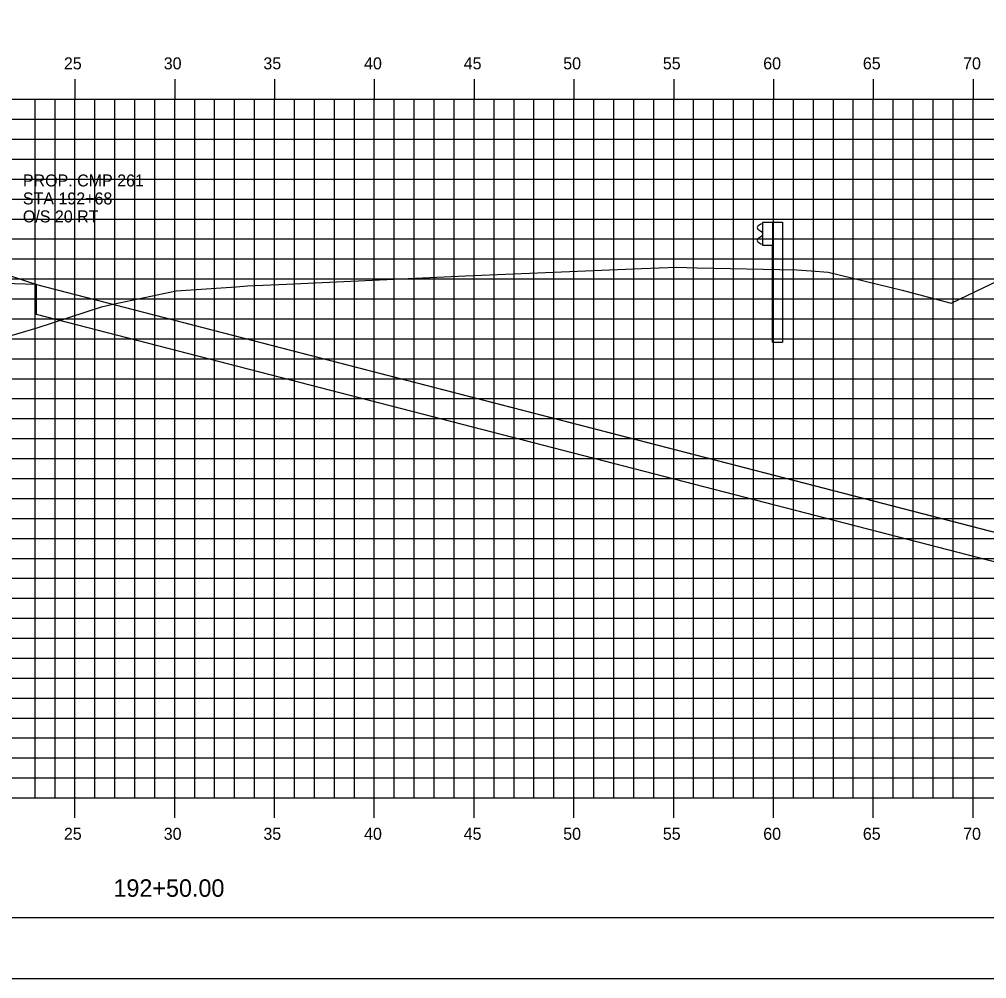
# Model space of a CAD drawing. Extents: x 850598 to 870284, y 366541 to 366651.
# Drawn here: x 862647.96 to 862696.43, y 366541.17 to 366589.23 of the extents above; entities that cross this region are included whole.
import ezdxf

# ---------------------------------------------------------------- set-up
doc = ezdxf.new("R2010")
doc.units = 0
for name, color, linetype in [('BORDER', 7, 'Continuous'), ('D_Drainage_RipRap', 7, 'Continuous'), ('D_Roadway_Centerline', 7, 'Continuous'), ('D_Roadway_SlopeLines', 7, 'Continuous'), ('D_Roadway_SubGrade', 7, 'Continuous'), ('H_V ANNOTATION', 7, 'Continuous'), ('MAJOR', 7, 'Continuous'), ('MINOR', 7, 'Continuous'), ('PLOT BOUNDARY', 7, 'Continuous'), ('S_Guardrail_Beam', 7, 'Continuous'), ('S_Roadway_Centerline', 7, 'Continuous'), ('S_Utilities_Pole_Joint', 7, 'Continuous')]:
    doc.layers.add(name, color=color, linetype=linetype)

msp = doc.modelspace()

# ---------------------------------------------------------------- linework, layer by layer
at = {"layer": 'BORDER'}
msp.add_line((862580.751, 366544.225), (862740.751, 366544.225), dxfattribs=at)
at = {"layer": 'D_Drainage_RipRap'}
msp.add_lwpolyline([(862698.045, 366563.225), (862711.395, 366559.775), (862721.257, 366557.225), (862718.257, 366554.225), (862715.257, 366554.225), (862712.257, 366556.325), (862698.907, 366559.775), (862698.045, 366561.725), (862648.83, 366574.447), (862648.83, 366575.947)], close=True, dxfattribs=at)
at = {"layer": 'D_Roadway_Centerline'}
msp.add_lwpolyline([(862599.379, 366573.685), (862600.75, 366574.142), (862604.553, 366575.41), (862610.75, 366577.476), (862614.75, 366577.716), (862625.75, 366578.046), (862636.75, 366578.31), (862640.75, 366578.086), (862642.75, 366577.974), (862648.83, 366575.947), (862698.045, 366563.225), (862711.395, 366559.775), (862721.257, 366557.225), (862725.257, 366557.225)], dxfattribs=at)
at = {"layer": 'D_Roadway_SlopeLines'}
msp.add_lwpolyline([(862648.83, 366575.947), (862721.257, 366557.225), (862721.257, 366557.225)], dxfattribs=at)
at = {"layer": 'D_Roadway_SubGrade'}
msp.add_lwpolyline([(862636.75, 366577.81), (862637.75, 366577.754), (862637.75, 366578.004), (862642.75, 366577.724), (862642.75, 366577.974), (862648.83, 366575.947), (862636.75, 366576.31)], close=True, dxfattribs=at)
at = {"layer": 'MAJOR'}
for p, q in [((862650.75, 366586.227), (862650.75, 366585.225)), ((862650.75, 366586.227), (862650.75, 366585.225)), ((862655.75, 366586.227), (862655.75, 366585.225)), ((862655.75, 366586.227), (862655.75, 366585.225)), ((862660.75, 366586.227), (862660.75, 366585.225)), ((862660.75, 366586.227), (862660.75, 366585.225)), ((862665.75, 366586.227), (862665.75, 366585.225)), ((862665.75, 366586.227), (862665.75, 366585.225)), ((862670.75, 366586.227), (862670.75, 366585.225)), ((862670.75, 366586.227), (862670.75, 366585.225)), ((862675.75, 366586.227), (862675.75, 366585.225)), ((862675.75, 366586.227), (862675.75, 366585.225)), ((862680.75, 366586.227), (862680.75, 366585.225)), ((862680.75, 366586.227), (862680.75, 366585.225)), ((862685.75, 366586.227), (862685.75, 366585.225)), ((862685.75, 366586.227), (862685.75, 366585.225)), ((862690.75, 366586.227), (862690.75, 366585.225)), ((862690.75, 366586.227), (862690.75, 366585.225)), ((862695.75, 366586.227), (862695.75, 366585.225)), ((862695.75, 366586.227), (862695.75, 366585.225)), ((862585.75, 366585.225), (862725.75, 366585.225)), ((862585.75, 366585.225), (862725.75, 366585.225)), ((862585.75, 366585.225), (862725.75, 366585.225)), ((862585.75, 366585.225), (862725.75, 366585.225)), ((862650.75, 366550.225), (862650.75, 366585.225)), ((862650.75, 366550.225), (862650.75, 366585.225)), ((862655.75, 366550.225), (862655.75, 366585.225)), ((862655.75, 366550.225), (862655.75, 366585.225)), ((862660.75, 366550.225), (862660.75, 366585.225)), ((862660.75, 366550.225), (862660.75, 366585.225)), ((862665.75, 366550.225), (862665.75, 366585.225)), ((862665.75, 366550.225), (862665.75, 366585.225)), ((862670.75, 366550.225), (862670.75, 366585.225)), ((862670.75, 366550.225), (862670.75, 366585.225)), ((862675.75, 366550.225), (862675.75, 366585.225)), ((862675.75, 366550.225), (862675.75, 366585.225)), ((862680.75, 366550.225), (862680.75, 366585.225)), ((862680.75, 366550.225), (862680.75, 366585.225)), ((862685.75, 366550.225), (862685.75, 366585.225)), ((862685.75, 366550.225), (862685.75, 366585.225)), ((862690.75, 366550.225), (862690.75, 366585.225)), ((862690.75, 366550.225), (862690.75, 366585.225)), ((862695.75, 366550.225), (862695.75, 366585.225)), ((862695.75, 366550.225), (862695.75, 366585.225)), ((862585.75, 366580.225), (862725.75, 366580.225)), ((862585.75, 366580.225), (862725.75, 366580.225)), ((862585.75, 366575.225), (862725.75, 366575.225)), ((862585.75, 366575.225), (862725.75, 366575.225)), ((862585.75, 366570.225), (862725.75, 366570.225)), ((862585.75, 366570.225), (862725.75, 366570.225)), ((862585.75, 366565.225), (862725.75, 366565.225)), ((862585.75, 366565.225), (862725.75, 366565.225)), ((862585.75, 366560.225), (862725.75, 366560.225)), ((862585.75, 366560.225), (862725.75, 366560.225)), ((862585.75, 366555.225), (862725.75, 366555.225)), ((862585.75, 366555.225), (862725.75, 366555.225)), ((862585.75, 366550.225), (862725.75, 366550.225)), ((862585.75, 366550.225), (862725.75, 366550.225)), ((862585.75, 366550.225), (862725.75, 366550.225)), ((862585.75, 366550.225), (862725.75, 366550.225)), ((862650.75, 366549.223), (862650.75, 366550.225)), ((862650.75, 366549.223), (862650.75, 366550.225)), ((862655.75, 366549.223), (862655.75, 366550.225)), ((862655.75, 366549.223), (862655.75, 366550.225)), ((862660.75, 366549.223), (862660.75, 366550.225)), ((862660.75, 366549.223), (862660.75, 366550.225)), ((862665.75, 366549.223), (862665.75, 366550.225)), ((862665.75, 366549.223), (862665.75, 366550.225)), ((862670.75, 366549.223), (862670.75, 366550.225)), ((862670.75, 366549.223), (862670.75, 366550.225)), ((862675.75, 366549.223), (862675.75, 366550.225)), ((862675.75, 366549.223), (862675.75, 366550.225)), ((862680.75, 366549.223), (862680.75, 366550.225)), ((862680.75, 366549.223), (862680.75, 366550.225)), ((862685.75, 366549.223), (862685.75, 366550.225)), ((862685.75, 366549.223), (862685.75, 366550.225)), ((862690.75, 366549.223), (862690.75, 366550.225)), ((862690.75, 366549.223), (862690.75, 366550.225)), ((862695.75, 366549.223), (862695.75, 366550.225)), ((862695.75, 366549.223), (862695.75, 366550.225))]:
    msp.add_line(p, q, dxfattribs=at)
at = {"layer": 'MINOR'}
for p, q in [((862648.75, 366550.225), (862648.75, 366585.225)), ((862648.75, 366550.225), (862648.75, 366585.225)), ((862649.75, 366550.225), (862649.75, 366585.225)), ((862649.75, 366550.225), (862649.75, 366585.225)), ((862651.75, 366550.225), (862651.75, 366585.225)), ((862651.75, 366550.225), (862651.75, 366585.225)), ((862652.75, 366550.225), (862652.75, 366585.225)), ((862652.75, 366550.225), (862652.75, 366585.225)), ((862653.75, 366550.225), (862653.75, 366585.225)), ((862653.75, 366550.225), (862653.75, 366585.225)), ((862654.75, 366550.225), (862654.75, 366585.225)), ((862654.75, 366550.225), (862654.75, 366585.225)), ((862656.75, 366550.225), (862656.75, 366585.225)), ((862656.75, 366550.225), (862656.75, 366585.225)), ((862657.75, 366550.225), (862657.75, 366585.225)), ((862657.75, 366550.225), (862657.75, 366585.225)), ((862658.75, 366550.225), (862658.75, 366585.225)), ((862658.75, 366550.225), (862658.75, 366585.225)), ((862659.75, 366550.225), (862659.75, 366585.225)), ((862659.75, 366550.225), (862659.75, 366585.225)), ((862661.75, 366550.225), (862661.75, 366585.225)), ((862661.75, 366550.225), (862661.75, 366585.225)), ((862662.75, 366550.225), (862662.75, 366585.225)), ((862662.75, 366550.225), (862662.75, 366585.225)), ((862663.75, 366550.225), (862663.75, 366585.225)), ((862663.75, 366550.225), (862663.75, 366585.225)), ((862664.75, 366550.225), (862664.75, 366585.225)), ((862664.75, 366550.225), (862664.75, 366585.225)), ((862666.75, 366550.225), (862666.75, 366585.225)), ((862666.75, 366550.225), (862666.75, 366585.225)), ((862667.75, 366550.225), (862667.75, 366585.225)), ((862667.75, 366550.225), (862667.75, 366585.225)), ((862668.75, 366550.225), (862668.75, 366585.225)), ((862668.75, 366550.225), (862668.75, 366585.225)), ((862669.75, 366550.225), (862669.75, 366585.225)), ((862669.75, 366550.225), (862669.75, 366585.225)), ((862671.75, 366550.225), (862671.75, 366585.225)), ((862671.75, 366550.225), (862671.75, 366585.225)), ((862672.75, 366550.225), (862672.75, 366585.225)), ((862672.75, 366550.225), (862672.75, 366585.225)), ((862673.75, 366550.225), (862673.75, 366585.225)), ((862673.75, 366550.225), (862673.75, 366585.225)), ((862674.75, 366550.225), (862674.75, 366585.225)), ((862674.75, 366550.225), (862674.75, 366585.225)), ((862676.75, 366550.225), (862676.75, 366585.225)), ((862676.75, 366550.225), (862676.75, 366585.225)), ((862677.75, 366550.225), (862677.75, 366585.225)), ((862677.75, 366550.225), (862677.75, 366585.225)), ((862678.75, 366550.225), (862678.75, 366585.225)), ((862678.75, 366550.225), (862678.75, 366585.225)), ((862679.75, 366550.225), (862679.75, 366585.225)), ((862679.75, 366550.225), (862679.75, 366585.225)), ((862681.75, 366550.225), (862681.75, 366585.225)), ((862681.75, 366550.225), (862681.75, 366585.225)), ((862682.75, 366550.225), (862682.75, 366585.225)), ((862682.75, 366550.225), (862682.75, 366585.225)), ((862683.75, 366550.225), (862683.75, 366585.225)), ((862683.75, 366550.225), (862683.75, 366585.225)), ((862684.75, 366550.225), (862684.75, 366585.225)), ((862684.75, 366550.225), (862684.75, 366585.225)), ((862686.75, 366550.225), (862686.75, 366585.225)), ((862686.75, 366550.225), (862686.75, 366585.225)), ((862687.75, 366550.225), (862687.75, 366585.225)), ((862687.75, 366550.225), (862687.75, 366585.225)), ((862688.75, 366550.225), (862688.75, 366585.225)), ((862688.75, 366550.225), (862688.75, 366585.225)), ((862689.75, 366550.225), (862689.75, 366585.225)), ((862689.75, 366550.225), (862689.75, 366585.225)), ((862691.75, 366550.225), (862691.75, 366585.225)), ((862691.75, 366550.225), (862691.75, 366585.225)), ((862692.75, 366550.225), (862692.75, 366585.225)), ((862692.75, 366550.225), (862692.75, 366585.225)), ((862693.75, 366550.225), (862693.75, 366585.225)), ((862693.75, 366550.225), (862693.75, 366585.225)), ((862694.75, 366550.225), (862694.75, 366585.225)), ((862694.75, 366550.225), (862694.75, 366585.225)), ((862585.75, 366584.225), (862725.75, 366584.225)), ((862585.75, 366584.225), (862725.75, 366584.225)), ((862585.75, 366583.225), (862725.75, 366583.225)), ((862585.75, 366583.225), (862725.75, 366583.225)), ((862585.75, 366582.225), (862725.75, 366582.225)), ((862585.75, 366582.225), (862725.75, 366582.225)), ((862585.75, 366581.225), (862725.75, 366581.225)), ((862585.75, 366581.225), (862725.75, 366581.225)), ((862585.75, 366579.225), (862725.75, 366579.225)), ((862585.75, 366579.225), (862725.75, 366579.225)), ((862585.75, 366578.225), (862725.75, 366578.225)), ((862585.75, 366578.225), (862725.75, 366578.225)), ((862585.75, 366577.225), (862725.75, 366577.225)), ((862585.75, 366577.225), (862725.75, 366577.225)), ((862585.75, 366576.225), (862725.75, 366576.225)), ((862585.75, 366576.225), (862725.75, 366576.225)), ((862585.75, 366574.225), (862725.75, 366574.225)), ((862585.75, 366574.225), (862725.75, 366574.225)), ((862585.75, 366573.225), (862725.75, 366573.225)), ((862585.75, 366573.225), (862725.75, 366573.225)), ((862585.75, 366572.225), (862725.75, 366572.225)), ((862585.75, 366572.225), (862725.75, 366572.225)), ((862585.75, 366571.225), (862725.75, 366571.225)), ((862585.75, 366571.225), (862725.75, 366571.225)), ((862585.75, 366569.225), (862725.75, 366569.225)), ((862585.75, 366569.225), (862725.75, 366569.225)), ((862585.75, 366568.225), (862725.75, 366568.225)), ((862585.75, 366568.225), (862725.75, 366568.225)), ((862585.75, 366567.225), (862725.75, 366567.225)), ((862585.75, 366567.225), (862725.75, 366567.225)), ((862585.75, 366566.225), (862725.75, 366566.225)), ((862585.75, 366566.225), (862725.75, 366566.225)), ((862585.75, 366564.225), (862725.75, 366564.225)), ((862585.75, 366564.225), (862725.75, 366564.225)), ((862585.75, 366563.225), (862725.75, 366563.225)), ((862585.75, 366563.225), (862725.75, 366563.225)), ((862585.75, 366562.225), (862725.75, 366562.225)), ((862585.75, 366562.225), (862725.75, 366562.225)), ((862585.75, 366561.225), (862725.75, 366561.225)), ((862585.75, 366561.225), (862725.75, 366561.225)), ((862585.75, 366559.225), (862725.75, 366559.225)), ((862585.75, 366559.225), (862725.75, 366559.225)), ((862585.75, 366558.225), (862725.75, 366558.225)), ((862585.75, 366558.225), (862725.75, 366558.225)), ((862585.75, 366557.225), (862725.75, 366557.225)), ((862585.75, 366557.225), (862725.75, 366557.225)), ((862585.75, 366556.225), (862725.75, 366556.225)), ((862585.75, 366556.225), (862725.75, 366556.225)), ((862585.75, 366554.225), (862725.75, 366554.225)), ((862585.75, 366554.225), (862725.75, 366554.225)), ((862585.75, 366553.225), (862725.75, 366553.225)), ((862585.75, 366553.225), (862725.75, 366553.225)), ((862585.75, 366552.225), (862725.75, 366552.225)), ((862585.75, 366552.225), (862725.75, 366552.225)), ((862585.75, 366551.225), (862725.75, 366551.225)), ((862585.75, 366551.225), (862725.75, 366551.225))]:
    msp.add_line(p, q, dxfattribs=at)
at = {"layer": 'PLOT BOUNDARY'}
msp.add_lwpolyline([(862572.657, 366541.166), (862742.657, 366541.166), (862742.657, 366651.166), (862572.657, 366651.166)], close=True, dxfattribs=at)
at = {"layer": 'S_Guardrail_Beam'}
for p, q in [((862685.117, 366578.967), (862684.974, 366578.867)), ((862685.216, 366578.988), (862685.134, 366578.974)), ((862685.216, 366579.061), (862685.706, 366579.061)), ((862685.216, 366577.895), (862685.216, 366579.061)), ((862685.706, 366579.061), (862686.197, 366579.061)), ((862685.706, 366579.061), (862685.706, 366577.895)), ((862686.197, 366579.061), (862686.197, 366573.061)), ((862684.974, 366578.724), (862685.169, 366578.588)), ((862685.169, 366578.368), (862684.974, 366578.232)), ((862685.203, 366578.523), (862685.203, 366578.432)), ((862684.974, 366578.089), (862685.117, 366577.989)), ((862685.134, 366577.982), (862685.216, 366577.967)), ((862685.706, 366577.895), (862685.216, 366577.895)), ((862685.706, 366573.061), (862685.706, 366577.895)), ((862685.706, 366573.061), (862686.197, 366573.061))]:
    msp.add_line(p, q, dxfattribs=at)
for centre, major_axis, start_param, end_param in [((862685.024, 366578.796), (-0.0877, 0), 5.323254, 7.243116), ((862685.141, 366578.933), (-0.0417, 0), 4.886922, 5.323254), ((862685.124, 366578.523), (0.0789, 0), 0, 0.959931), ((862685.124, 366578.432), (0.0789, 0), 5.323254, 6.283185), ((862685.024, 366578.16), (-0.0877, 0), 5.323254, 7.243116), ((862685.141, 366578.023), (-0.0417, 0), 0.959931, 1.396263)]:
    msp.add_ellipse(centre, major_axis=major_axis, ratio=0.995501, start_param=start_param, end_param=end_param, dxfattribs=at)
at = {"layer": 'S_Roadway_Centerline'}
msp.add_lwpolyline([(862646.8, 366573.168), (862648.855, 366573.773), (862652.073, 366574.825), (862652.654, 366574.965), (862655.828, 366575.632), (862658.828, 366575.835), (862659.4, 366575.873), (862661.346, 366575.966), (862670.318, 366576.387), (862679.132, 366576.746), (862680.908, 366576.814), (862681.918, 366576.784), (862686.91, 366576.676), (862687.635, 366576.632), (862688.498, 366576.567), (862692.204, 366575.659), (862694.659, 366575.013), (862697.062, 366576.168), (862699.854, 366577.463), (862702.094, 366576.895), (862717.275, 366563.009), (862719.346, 366561.203), (862721.042, 366560.072), (862725.75, 366556.892)], dxfattribs=at)

# ---------------------------------------------------------------- texts
at = {"layer": 'H_V ANNOTATION'}
for s, height, p in [('25', 0.6, (862650.196, 366586.725)), ('30', 0.6, (862655.199, 366586.725)), ('35', 0.6, (862660.191, 366586.725)), ('40', 0.6, (862665.237, 366586.725)), ('45', 0.6, (862670.229, 366586.725)), ('50', 0.6, (862675.215, 366586.725)), ('55', 0.6, (862680.207, 366586.725)), ('60', 0.6, (862685.237, 366586.725)), ('65', 0.6, (862690.229, 366586.725)), ('70', 0.6, (862695.252, 366586.725)), ('25', 0.6, (862650.196, 366548.125)), ('30', 0.6, (862655.199, 366548.125)), ('35', 0.6, (862660.191, 366548.125)), ('40', 0.6, (862665.237, 366548.125)), ('45', 0.6, (862670.229, 366548.125)), ('50', 0.6, (862675.215, 366548.125)), ('55', 0.6, (862680.207, 366548.125)), ('60', 0.6, (862685.237, 366548.125)), ('65', 0.6, (862690.229, 366548.125)), ('70', 0.6, (862695.252, 366548.125)), ('192+50.00', 0.875, (862652.676, 366545.268))]:
    msp.add_text(s, height=height, dxfattribs=at).set_placement(p)
at = {"layer": 'S_Roadway_Centerline'}
for s, p in [('C', (862670.313, 366576.387)), ('L', (862670.318, 366576.38))]:
    msp.add_text(s, height=0.0146, dxfattribs=at).set_placement(p)
at = {"layer": 'S_Utilities_Pole_Joint'}
for s, p in [('PROP. CMP 261', (862648.14, 366580.857)), ('STA 192+68', (862648.14, 366579.957)), ('O/S 20 RT', (862648.14, 366579.057))]:
    msp.add_text(s, height=0.6, dxfattribs=at).set_placement(p)

doc.saveas('drawing.dxf')
